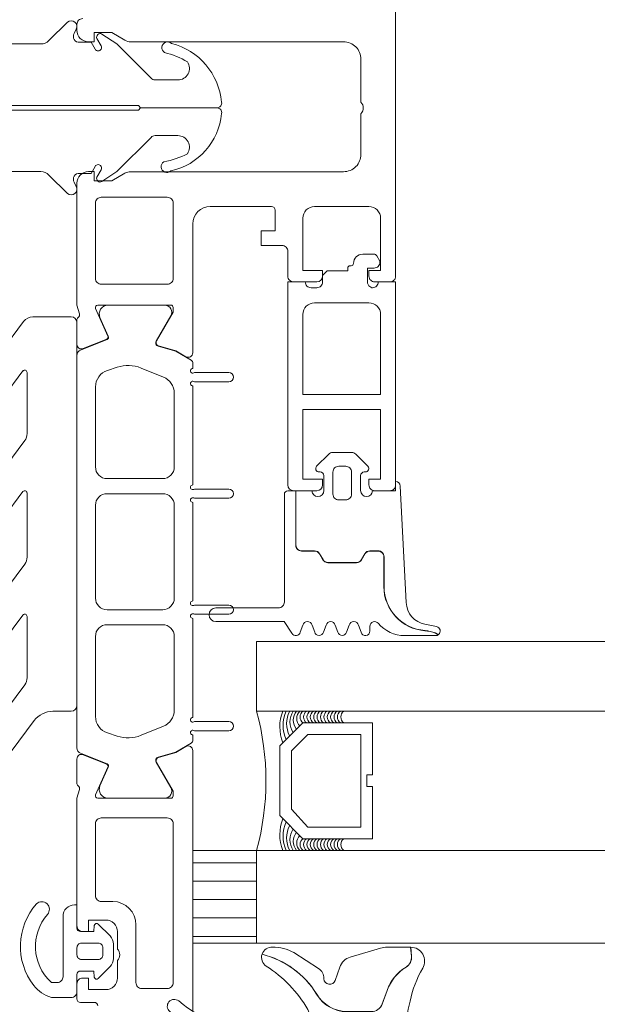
# Model space of a CAD drawing. Header units: millimetres. Extents: x 213386 to 506888, y 183055 to 450952.
# Tile 789 of 1056: x 392402 to 392452, y 319014 to 319099. Entities that reach past the tile are written whole.
import ezdxf

# ---------------------------------------------------------------- set-up
doc = ezdxf.new("R2010")
doc.units = ezdxf.units.MM
doc.layers.add('FASÁDA DETAILNÍ', color=255, linetype='Continuous', lineweight=0)
doc.layers.add('NOVA', color=255, linetype='Continuous', lineweight=0)
pattern_1 = [(180, (-15858.4212, -42841.357), (-7e-16, -1.5875), [])]

# ---------------------------------------------------------------- blocks, each defined once
blk = doc.blocks.new('nesystémový nástavec 18')
for p, q in [((-18, 6.8), (-18, 8.8)), ((-17.5, 9.3), (-15.357, 9.3)), ((-15.356, 9.3), (0, 9.3)), ((0, 9.3), (0, 7.8)), ((-11, 8), (-17, 8)), ((-17, 8), (-17, 6.3)), ((-11, 1.3), (-11, 8)), ((-2.8, 8), (-9.7, 8)), ((-9.7, 1.3), (-9.7, 8)), ((-1.8, 2.3), (-1.8, 7)), ((-0.5, 7.3), (-0.5, 6.8)), ((-17, 6.3), (-17.5, 6.3)), ((0, 6.3), (0.547, 6.3)), ((0.547, 6.3), (0.947, 5.9)), ((0.947, 5.9), (0.947, 4.8)), ((0.947, 4.8), (0.947, 4.137)), ((0.947, 4.137), (1.197, 4.137)), ((1.397, 3.937), (1.397, 3.837)), ((1.597, 3.637), (1.596, 3.637)), ((2.396, 2.837), (2.396, 1.887)), ((-18, 0.5), (-18, 1.8)), ((-17.5, 2.3), (-17, 2.3)), ((-17, 2.3), (-17, 1.3)), ((-0.405, 2.231), (-0.5, 2.043)), ((-0.5, 2.043), (-0.5, 2)), ((1.196, 2.437), (0, 2.437)), ((1.196, 1.853), (1.196, 2.437)), ((-17, 1.3), (-11, 1.3)), ((-9.7, 1.3), (-2.8, 1.3)), ((0, 1.5), (0, 0)), ((1.798, 1.369), (1.696, 1.353)), ((2.246, 1.627), (1.798, 1.369)), ((-1.8, 0), (-17.5, 0)), ((0, 0), (-1.8, 0))]:
    blk.add_line(p, q)
for centre, radius, start, end in [((-17.5, 8.8), 0.5, 90, 180), ((-15.357, 9.8), 0.5, 270, 270.08399), ((-2.8, 7), 1, 0, 90), ((0, 7.3), 0.5, 89.99553, 180.00709), ((-17.5, 6.8), 0.5, 180.0012, 269.9988), ((0, 6.8), 0.5, 179.9949, 270.00597), ((0.747, 4.8), 0.2, 359.96561, 0.03439), ((1.197, 3.937), 0.2, 359.97072, 90.02491), ((1.597, 3.837), 0.2, 179.97371, 270.03503), ((1.596, 2.837), 0.8, 0.00648, 89.99188), ((-17.5, 1.8), 0.5, 89.99896, 180.00017), ((-2.8, 2.3), 1, 270, 0), ((0, 2), 0.5, 179.97164, 270.03273), ((0, 1.937), 0.5, 89.99745, 144.0007), ((1.696, 1.853), 0.5, 179.99915, 269.99998), ((2.096, 1.887), 0.3, 299.98153, 0.0183), ((-17.5, 0.5), 0.5, 180, 270.00001)]:
    blk.add_arc(centre, radius, start, end)
blk = doc.blocks.new('284336')
for points in [[(-0.7, -9.6), (-10, -9.6, 0.414511), (-10.51, -10.11), (-10.51, -15.51, -1), (-11.69, -15.51), (-11.69, -9.605), (-12.695, -8.948, -0.668884), (-12.6, -8.233), (-11.993, -8.006, 0.766384), (-11.993, -7.214), (-12.6, -6.987, -0.76831), (-12.6, -6.233), (-11.993, -6.006, 0.766384), (-11.993, -5.214), (-12.6, -4.987, -0.76831), (-12.6, -4.233), (-11.993, -4.006, 0.766384), (-11.993, -3.214), (-12.6, -2.987, -0.877523), (-12.5, -2.22), (-12.1, -2.22, 0.698129), (-11.835, -1.497, -0.220231), (-12.89, 0.782), (-12.89, 3.454, -0.157143), (-12.817, 3.682), (-12.688, 3.424, -0.067482), (-12.476, 2.53, 0.393136), (-8.659, -1.02), (-6.1, -1.02, -0.414214), (-5.61, -1.51), (-5.61, -2.221, -0.267949), (-5.855, -2.646), (-6.355, -2.934, 0.267949), (-6.61, -3.376), (-6.61, -5.844, 0.267949), (-6.355, -6.286), (-5.855, -6.574, -0.267949), (-5.61, -6.999), (-5.61, -8.11, 0.414215), (-5.1, -8.62), (-0.41, -8.62), (-0.41, -9.31, -0.414212), (-0.7, -9.6)], [(-0.41, 0), (-0.41, -2, 0.990243), (-0.4, -3.02), (0.9, -3.02, 0.414214), (1.21, -2.71), (1.21, -2.61, -0.668123), (1.705, -2.405), (2.746, -3.445, -0.199004), (2.89, -3.792), (2.89, -5.428, -0.199038), (2.746, -5.775), (1.705, -6.815, -0.668191), (1.21, -6.61), (1.21, -6.51, 0.414214), (0.9, -6.2), (-0.4, -6.2, 0.990269), (-0.41, -7.22), (-0.41, -8.6), (-5.1, -8.6, -0.414215), (-5.59, -8.11), (-5.59, -6.999, 0.267949), (-5.845, -6.557), (-6.345, -6.268, -0.267949), (-6.59, -5.844), (-6.59, -3.376, -0.267949), (-6.345, -2.952), (-5.845, -2.663, 0.267949), (-5.59, -2.221), (-5.59, -1.51, 0.414214), (-6.1, -1), (-8.659, -1, -0.393156), (-12.456, 2.532, 0.067572), (-12.669, 3.432), (-12.803, 3.7, -0.637545), (-12.117, 3.529), (-11.923, 2.531, 0.344315), (-10.055, 0.907), (0, 0.38, -0.406913), (0.39, 0), (-0.41, 0)], [(1.7, -4.31, 0.414235), (1.2, -3.81), (-0.7, -3.81, 0.414214), (-1.2, -4.31), (-1.2, -4.91, 0.414214), (-0.7, -5.41), (1.2, -5.41, 0.414235), (1.7, -4.91), (1.7, -4.31)]]:
    blk.add_lwpolyline(points, format="xyb", close=True)
blk = doc.blocks.new('284325')
for points in [[(0.836, -5.231, -0.560316), (0.937, -4.729), (1.943, -4.363, 0.3153), (2.14, -4.081), (2.14, -1.886, 0.451558), (1.802, -1.588), (0.905, -1.702, -0.399586), (0.568, -1.462), (0.297, -0.069, -0.415977), (0.528, 0.288, 0.024107), (6.149, 1.242, 0.076636), (8.992, 2.341, -0.577615), (10.79, 1.299), (10.015, 1.369, 0.283171), (9.078, 0.899, -0.168429), (7.068, -0.736), (5.898, -1.161, 0.315302), (5.24, -2.101), (5.24, -4.21, 0.269719), (6.757, -6.818, -0.194797), (10.185, -11.528, -0.342663), (9.166, -11.166, 0.119207), (5.433, -7.586, 0.578571), (3.63, -8.623), (3.629, -11.77, 0.176415), (6.159, -18.716, -1), (5.24, -19.487, -0.176415), (2.43, -11.771), (2.43, -8.891, 0.208286), (0.836, -5.231)], [(8.954, -6.65), (10.325, -8.78, -0.134555), (10.789, -10.631, -0.339795), (10.194, -11.525, 0.194788), (6.762, -6.809, -0.269736), (5.25, -4.21), (5.25, -2.101, -0.315302), (5.901, -1.171), (7.071, -0.745, 0.168429), (9.086, 0.894, -0.283167), (10.014, 1.359), (10.79, 1.289), (10.791, -0.743, -0.070852), (10.712, -1.302), (9.95, -3.927, -0.241839), (9.08, -4.826), (7.933, -5.215, 0.836024), (8.08, -6.191), (8.112, -6.191, -0.255349), (8.954, -6.65)]]:
    blk.add_lwpolyline(points, format="xyb", close=True)
blk = doc.blocks.new('244748_a')
blk.add_lwpolyline([(8.317, -1.695, 0.082248), (6.343, -0.896, -1.09695), (6.943, -0.101, -0.315353), (11.26, -5.152, -0.480529), (10.87, -5.64), (4.269, -5.64), (4.079, -5.45), (-16.527, -5.45), (-16.717, -5.64), (-20.426, -5.64, 0.574019), (-21.926, -4.784), (-22.99, -5.403, 0.524827), (-22.99, -5.897), (-21.926, -6.516, 0.574021), (-20.426, -5.66), (-16.717, -5.66), (-16.527, -5.85), (4.079, -5.85), (4.269, -5.66), (10.87, -5.66, -0.480529), (11.26, -6.148, -0.326229), (6.881, -11.091, -1.09695), (6.281, -10.297, 0.081457), (8.317, -9.605, 0.599203), (7.485, -8.05), (5.524, -8.05, 0.198965), (5.171, -8.197), (2.217, -11.15), (0.929, -12.01, -0.738038), (0.509, -11.62), (0.866, -11, 1), (0.346, -10.7), (0, -11.3), (-0.979, -11.3, 0.619205), (-1.45, -12.061), (-1.275, -12.426, -0.808139), (-2.038, -13.038), (-3.632, -11.444, 0.198906), (-4.339, -11.151), (-14.987, -11.15, -0.198936), (-16.755, -10.418), (-18.976, -8.197, 0.198942), (-19.33, -8.05), (-20.666, -8.05, 0.500217), (-21.094, -8.731, 0.122037), (-18.497, -10.274, -1.093735), (-19.1, -11.066, -0.240768), (-23.705, -6.07, -0.106226), (-23.705, -5.23, -0.256232), (-19.005, -0.132, -1.093735), (-18.402, -0.924, 0.116856), (-21.094, -2.569, 0.500217), (-20.666, -3.25), (-19.33, -3.25, 0.198942), (-18.976, -3.104), (-16.755, -0.882, -0.198936), (-14.987, -0.149), (-4.339, -0.149, 0.198907), (-3.632, 0.144), (-2.038, 1.738, -0.808139), (-1.275, 1.126), (-1.45, 0.761, 0.619205), (-0.979, 0), (0, 0), (0.346, -0.6, 1), (0.866, -0.3), (0.509, 0.32, -0.738038), (0.929, 0.71), (2.217, -0.15), (5.171, -3.104, 0.198965), (5.524, -3.25), (7.485, -3.25, 0.599203)], format="xyb", close=True)
blk = doc.blocks.new('288126')
for points in [[(-16.5, 0), (16.5, 0)], [(-17, -2.085), (-17, -0.5)], [(17, -0.5), (17, -3.798)], [(-21.362, -6.34), (-17.805, -3.688)], [(-14.709, -4.498), (-19.868, -8.344)], [(-8.828, -4.3), (-14.111, -4.3)], [(-10.962, -6.34), (-8.709, -4.66)], [(-4.309, -4.498), (-9.468, -8.344)], [(1.814, -4.3), (-3.711, -4.3)], [(-0.35, -6.363), (1.934, -4.66)], [(6.334, -4.498), (1.144, -8.368)], [(12.214, -4.3), (6.932, -4.3)], [(10.05, -6.363), (12.334, -4.66)], [(16.598, -4.6), (11.544, -8.368)]]:
    blk.add_lwpolyline(points)
for centre, radius, start, end in [((16.5, -0.5), 0.5, 0, 90), ((-16.5, -0.5), 0.5, 90, 180), ((16, -3.798), 1, 306.70591, 0), ((-20.615, -7.342), 1.25, 126.70591, 306.70591), ((-10.215, -7.342), 1.25, 126.70591, 306.70591), ((0.397, -7.366), 1.25, 126.70591, 306.70591), ((10.797, -7.366), 1.25, 126.70591, 306.70591)]:
    blk.add_arc(centre, radius, start, end)
at = {"extrusion": (0, 0, -1)}
for centre, radius, start, end in [((19, -2.085), 2, 180, 233.29409), ((14.111, -5.3), 1, 53.29409, 90), ((8.828, -4.5), 0.2, 90, 233.29409), ((3.711, -5.3), 1, 53.29409, 90), ((-1.814, -4.5), 0.2, 90, 233.29409), ((-6.932, -5.3), 1, 53.29409, 90), ((-12.214, -4.5), 0.2, 90, 233.29409)]:
    blk.add_arc(centre, radius, start, end, dxfattribs=at)
blk = doc.blocks.new('246426')
for points in [[(-1.84, 0.643), (-2.861, -0.378, 0.198926), (-3.154, -1.085), (-3.154, -2.312, 0.198926), (-2.861, -3.019), (-1.84, -4.04, 0.637051), (-1.5, -3.916), (-1.454, -3.398), (-0.301, -3.398, -0.41484), (-0.001, -3.699), (-0.004, -5.19, 0.414232), (0.496, -5.69), (2.145, -5.69, 0.071862), (2.201, -5.682, 0.157876), (3.727, -4.638, 0.360336), (3.48, 2.389, 0.964062), (2.537, 1.485, -0.403385), (2.251, -4.337, -0.190964), (2.114, -4.391), (1.696, -4.391, -0.414214), (1.196, -3.891), (1.196, 1.31, 0.414201), (0.196, 2.31), (-0.004, 2.31), (-0.004, 0.302, -0.414214), (-0.304, 0.002), (-1.454, 0.002), (-1.5, 0.519, 0.637051), (-1.84, 0.643)], [(-2.254, -1.398, -0.414214), (-1.854, -0.998), (-0.404, -0.998, -0.414214), (-0.004, -1.398), (-0.004, -1.998, -0.414214), (-0.404, -2.398), (-1.854, -2.398, -0.414214), (-2.254, -1.998), (-2.254, -1.398)]]:
    blk.add_lwpolyline(points, format="xyb", close=True)
blk = doc.blocks.new('A$C69D17D4D')
at = {"layer": 'FASÁDA DETAILNÍ'}
h = blk.add_hatch(dxfattribs=at)
h.set_pattern_fill('ANSI31', color=256, scale=0.5, angle=495)
h.set_pattern_definition(pattern_1)
h.paths.add_polyline_path([(-5544, 1279), (-5538.5, 1279), (-5538.5, 1271), (-5544, 1271)])
h = blk.add_hatch(dxfattribs=at)
h.set_pattern_fill('ANSI31', color=256, scale=0.5, angle=495)
h.set_pattern_definition(pattern_1)
h.paths.add_polyline_path([(-5544, 1279), (-5538.5, 1279), (-5538.5, 1271), (-5544, 1271)])
for p, q in [((-5538.5, 1297), (-5538.5, 1291)), ((-5129.5, 1297), (-5538.5, 1297)), ((-5538.5, 1297), (-5538.5, 1291)), ((-5129.5, 1297), (-5538.5, 1297)), ((-5538.5, 1291), (-5129.5, 1291)), ((-5538.5, 1291), (-5129.5, 1291)), ((-5129.5, 1279), (-5538.5, 1279)), ((-5538.5, 1279), (-5538.5, 1271)), ((-5129.5, 1279), (-5538.5, 1279)), ((-5538.5, 1279), (-5538.5, 1271)), ((-5538.5, 1271), (-5129.5, 1271)), ((-5538.5, 1271), (-5129.5, 1271))]:
    blk.add_line(p, q, dxfattribs=at)
for points in [[(-5526.5, 1477), (-5526.5, 1328.5, -0.414214), (-5527, 1328), (-5528.3, 1328, -0.41422), (-5528.8, 1328.5), (-5528.8, 1329), (-5527.8, 1329), (-5527.8, 1333.5, 0.414214), (-5528.8, 1334.5), (-5533.5, 1334.5, 0.414214), (-5534.5, 1333.5), (-5534.5, 1329), (-5532.8, 1329), (-5532.8, 1328.5, -0.414201), (-5533.3, 1328), (-5535.3, 1328, -0.414214), (-5535.8, 1328.5), (-5535.8, 1330.643, 0.414214), (-5536.3, 1331.143), (-5538.1, 1331.143), (-5538.1, 1332.394), (-5536.9, 1332.394), (-5536.9, 1334.2, 0.414214), (-5537.2, 1334.5), (-5542.499, 1334.5, 0.414167), (-5543.999, 1333), (-5544, 1326.002), (-5544, 1321.902, -0.57735), (-5544.6, 1321.556), (-5545.463, 1322.054), (-5546.955, 1322.482, -0.488701), (-5547.132, 1322.921), (-5545.7, 1325.387), (-5545.7, 1325.807, 0.432566), (-5545.9, 1326.002), (-5552.205, 1326.002, 0.548397), (-5552.39, 1325.721), (-5551.322, 1323.337, -0.425336), (-5551.43, 1323.07), (-5553.453, 1322.253, -0.531563), (-5554.002, 1322.624), (-5554.002, 1324.688, -0.231306), (-5553.887, 1324.925, 0.306185), (-5553.783, 1325.244), (-5554, 1326.002), (-5554, 1336.506, -0.414214), (-5553, 1337.506), (-5552.5, 1337.506), (-5552.5, 1336.706), (-5551, 1336.706), (-5549.856, 1337.366, -0.13165), (-5549.356, 1337.5), (-5530.992, 1337.5, 0.414214), (-5529.492, 1339), (-5529.492, 1342.501, 0.399985), (-5529.492, 1343.501), (-5529.492, 1347.2, 0.414214), (-5530.992, 1348.7), (-5549.356, 1348.7, -0.13165), (-5549.856, 1348.834), (-5551, 1349.494), (-5552.5, 1349.494), (-5552.5, 1348.694), (-5553, 1348.694, -0.414214), (-5554, 1349.694), (-5554, 1350.2, -0.414214), (-5553.5, 1350.7)], [(-5526.5, 1477), (-5526.5, 1328.5, -0.414214), (-5527, 1328), (-5528.3, 1328, -0.41422), (-5528.8, 1328.5), (-5528.8, 1329), (-5527.8, 1329), (-5527.8, 1333.5, 0.414214), (-5528.8, 1334.5), (-5533.5, 1334.5, 0.414214), (-5534.5, 1333.5), (-5534.5, 1329), (-5532.8, 1329), (-5532.8, 1328.5, -0.414201), (-5533.3, 1328), (-5535.3, 1328, -0.414214), (-5535.8, 1328.5), (-5535.8, 1330.643, 0.414214), (-5536.3, 1331.143), (-5538.1, 1331.143), (-5538.1, 1332.394), (-5536.9, 1332.394), (-5536.9, 1334.2, 0.414214), (-5537.2, 1334.5), (-5542.499, 1334.5, 0.414167), (-5543.999, 1333), (-5544, 1326.002), (-5544, 1321.902, -0.57735), (-5544.6, 1321.556), (-5545.463, 1322.054), (-5546.955, 1322.482, -0.488701), (-5547.132, 1322.921), (-5545.7, 1325.387), (-5545.7, 1325.807, 0.432566), (-5545.9, 1326.002), (-5552.205, 1326.002, 0.548397), (-5552.39, 1325.721), (-5551.322, 1323.337, -0.425336), (-5551.43, 1323.07), (-5553.453, 1322.253, -0.531563), (-5554.002, 1322.624), (-5554.002, 1324.688, -0.231306), (-5553.887, 1324.925, 0.306185), (-5553.783, 1325.244), (-5554, 1326.002), (-5554, 1336.506, -0.414214), (-5553, 1337.506), (-5552.5, 1337.506), (-5552.5, 1336.706), (-5551, 1336.706), (-5549.856, 1337.366, -0.13165), (-5549.356, 1337.5), (-5530.992, 1337.5, 0.414214), (-5529.492, 1339), (-5529.492, 1342.501, 0.399985), (-5529.492, 1343.501), (-5529.492, 1347.2, 0.414214), (-5530.992, 1348.7), (-5549.356, 1348.7, -0.13165), (-5549.856, 1348.834), (-5551, 1349.494), (-5552.5, 1349.494), (-5552.5, 1348.694), (-5553, 1348.694, -0.414214), (-5554, 1349.694), (-5554, 1350.2, -0.414214), (-5553.5, 1350.7)], [(-5544, 1255.2), (-5544, 1283.5), (-5544, 1287.6, 0.57735), (-5544.6, 1287.947), (-5545.463, 1287.448), (-5546.955, 1287.02, 0.488701), (-5547.132, 1286.581), (-5545.7, 1284.116), (-5545.7, 1283.695, -0.432566), (-5545.9, 1283.5), (-5552.205, 1283.5, -0.548397), (-5552.39, 1283.782), (-5551.322, 1286.166, 0.425336), (-5551.43, 1286.433), (-5553.453, 1287.249, 0.531563), (-5554.002, 1286.878), (-5554.002, 1284.814, 0.231306), (-5553.887, 1284.577, -0.306185), (-5553.783, 1284.258), (-5554, 1283.5), (-5554, 1283.5), (-5554, 1272.5, 0.414426), (-5553.5, 1272), (-5553.007, 1272), (-5553.007, 1273), (-5551.507, 1273, -0.414214), (-5550.507, 1272), (-5550.507, 1270.5, -0.399985), (-5550.507, 1269.5), (-5550.507, 1268, -0.414214), (-5551.507, 1267), (-5553, 1267), (-5553, 1268), (-5553.5, 1268, 0.414456), (-5554, 1267.5), (-5553.999, 1266.2, 0.413971), (-5553.699, 1265.9), (-5552.5, 1265.9, -0.414214), (-5552.2, 1265.6)], [(-5544, 1255.2), (-5544, 1283.5), (-5544, 1287.6, 0.57735), (-5544.6, 1287.947), (-5545.463, 1287.448), (-5546.955, 1287.02, 0.488701), (-5547.132, 1286.581), (-5545.7, 1284.116), (-5545.7, 1283.695, -0.432566), (-5545.9, 1283.5), (-5552.205, 1283.5, -0.548397), (-5552.39, 1283.782), (-5551.322, 1286.166, 0.425336), (-5551.43, 1286.433), (-5553.453, 1287.249, 0.531563), (-5554.002, 1286.878), (-5554.002, 1284.814, 0.231306), (-5553.887, 1284.577, -0.306185), (-5553.783, 1284.258), (-5554, 1283.5), (-5554, 1283.5), (-5554, 1272.5, 0.414426), (-5553.5, 1272), (-5553.007, 1272), (-5553.007, 1273), (-5551.507, 1273, -0.414214), (-5550.507, 1272), (-5550.507, 1270.5, -0.399985), (-5550.507, 1269.5), (-5550.507, 1268, -0.414214), (-5551.507, 1267), (-5553, 1267), (-5553, 1268), (-5553.5, 1268, 0.414456), (-5554, 1267.5), (-5553.999, 1266.2, 0.413971), (-5553.699, 1265.9), (-5552.5, 1265.9, -0.414214), (-5552.2, 1265.6)]]:
    blk.add_lwpolyline(points, format="xyb", dxfattribs=at)
for points in [[(-5551.9, 1335.3, 0.414214), (-5552.4, 1334.8), (-5552.4, 1328.3, 0.414214), (-5551.9, 1327.8), (-5546.2, 1327.8, 0.414214), (-5545.7, 1328.3), (-5545.7, 1334.8, 0.414214), (-5546.2, 1335.3), (-5551.9, 1335.3)], [(-5551.9, 1335.3, 0.414214), (-5552.4, 1334.8), (-5552.4, 1328.3, 0.414214), (-5551.9, 1327.8), (-5546.2, 1327.8, 0.414214), (-5545.7, 1328.3), (-5545.7, 1334.8, 0.414214), (-5546.2, 1335.3), (-5551.9, 1335.3)], [(-5554, 1321.661), (-5554.001, 1309.75), (-5554, 1287.839, 0.305837), (-5553.687, 1287.375), (-5551.4, 1286.453, -0.425336), (-5551.292, 1286.185), (-5552.009, 1284.567, 0.543753), (-5551.324, 1283.51), (-5546.42, 1283.51, 0.578182), (-5545.901, 1284.411), (-5547.162, 1286.603, -0.488505), (-5546.986, 1287.042), (-5545.471, 1287.476), (-5544.15, 1288.239, 0.282478), (-5544.001, 1288.515), (-5544.001, 1288.96, -1.447009), (-5543.869, 1289.31), (-5540.901, 1289.31, 1), (-5540.901, 1290.11), (-5543.869, 1290.11, -1.447009), (-5544.001, 1290.461), (-5544.001, 1299, -1.447009), (-5543.869, 1299.35), (-5540.901, 1299.35, 1), (-5540.901, 1300.15), (-5543.869, 1300.15, -1.447009), (-5544.001, 1300.501), (-5544.001, 1309, -1.447009), (-5543.869, 1309.35), (-5540.901, 1309.35, 1), (-5540.901, 1310.15), (-5543.869, 1310.15, -1.447009), (-5544.001, 1310.501), (-5544.001, 1319.04, -1.447009), (-5543.869, 1319.39), (-5540.901, 1319.39, 1), (-5540.901, 1320.19), (-5543.869, 1320.19, -1.447009), (-5544.001, 1320.541), (-5544.001, 1320.985, 0.282478), (-5544.15, 1321.261), (-5545.471, 1322.024), (-5546.986, 1322.458, -0.488505), (-5547.162, 1322.897), (-5545.901, 1325.089, 0.578182), (-5546.42, 1325.99), (-5551.324, 1325.99, 0.543753), (-5552.009, 1324.933), (-5551.292, 1323.315, -0.425336), (-5551.4, 1323.048), (-5553.687, 1322.125, 0.305837), (-5554, 1321.661)], [(-5554, 1321.661), (-5554.001, 1309.75), (-5554, 1287.839, 0.305837), (-5553.687, 1287.375), (-5551.4, 1286.453, -0.425336), (-5551.292, 1286.185), (-5552.009, 1284.567, 0.543753), (-5551.324, 1283.51), (-5546.42, 1283.51, 0.578182), (-5545.901, 1284.411), (-5547.162, 1286.603, -0.488505), (-5546.986, 1287.042), (-5545.471, 1287.476), (-5544.15, 1288.239, 0.282478), (-5544.001, 1288.515), (-5544.001, 1288.96, -1.447009), (-5543.869, 1289.31), (-5540.901, 1289.31, 1), (-5540.901, 1290.11), (-5543.869, 1290.11, -1.447009), (-5544.001, 1290.461), (-5544.001, 1299, -1.447009), (-5543.869, 1299.35), (-5540.901, 1299.35, 1), (-5540.901, 1300.15), (-5543.869, 1300.15, -1.447009), (-5544.001, 1300.501), (-5544.001, 1309, -1.447009), (-5543.869, 1309.35), (-5540.901, 1309.35, 1), (-5540.901, 1310.15), (-5543.869, 1310.15, -1.447009), (-5544.001, 1310.501), (-5544.001, 1319.04, -1.447009), (-5543.869, 1319.39), (-5540.901, 1319.39, 1), (-5540.901, 1320.19), (-5543.869, 1320.19, -1.447009), (-5544.001, 1320.541), (-5544.001, 1320.985, 0.282478), (-5544.15, 1321.261), (-5545.471, 1322.024), (-5546.986, 1322.458, -0.488505), (-5547.162, 1322.897), (-5545.901, 1325.089, 0.578182), (-5546.42, 1325.99), (-5551.324, 1325.99, 0.543753), (-5552.009, 1324.933), (-5551.292, 1323.315, -0.425336), (-5551.4, 1323.048), (-5553.687, 1322.125, 0.305837), (-5554, 1321.661)], [(-5552.401, 1312.05), (-5552.401, 1318.95, -0.324916), (-5551.365, 1320.377), (-5550.514, 1320.653, -0.176429), (-5548.462, 1320.581), (-5546.538, 1319.803, -0.305619), (-5545.601, 1318.412), (-5545.601, 1312.05, -0.414218), (-5546.601, 1311.05), (-5551.401, 1311.05, -0.414218), (-5552.401, 1312.05)], [(-5552.401, 1312.05), (-5552.401, 1318.95, -0.324916), (-5551.365, 1320.377), (-5550.514, 1320.653, -0.176429), (-5548.462, 1320.581), (-5546.538, 1319.803, -0.305619), (-5545.601, 1318.412), (-5545.601, 1312.05, -0.414218), (-5546.601, 1311.05), (-5551.401, 1311.05, -0.414218), (-5552.401, 1312.05)], [(-5552.401, 1300.75), (-5552.401, 1308.75, -0.414214), (-5551.401, 1309.75), (-5546.601, 1309.75, -0.414214), (-5545.601, 1308.75), (-5545.601, 1300.75, -0.414214), (-5546.601, 1299.75), (-5551.401, 1299.75, -0.414214), (-5552.401, 1300.75)], [(-5552.401, 1300.75), (-5552.401, 1308.75, -0.414214), (-5551.401, 1309.75), (-5546.601, 1309.75, -0.414214), (-5545.601, 1308.75), (-5545.601, 1300.75, -0.414214), (-5546.601, 1299.75), (-5551.401, 1299.75, -0.414214), (-5552.401, 1300.75)], [(-5552.401, 1290.55), (-5552.401, 1297.45, -0.414218), (-5551.401, 1298.45), (-5546.601, 1298.45, -0.414218), (-5545.601, 1297.45), (-5545.601, 1291.088, -0.305619), (-5546.538, 1289.697), (-5548.462, 1288.919, -0.176429), (-5550.514, 1288.847), (-5551.365, 1289.123, -0.324916), (-5552.401, 1290.55)], [(-5552.401, 1290.55), (-5552.401, 1297.45, -0.414218), (-5551.401, 1298.45), (-5546.601, 1298.45, -0.414218), (-5545.601, 1297.45), (-5545.601, 1291.088, -0.305619), (-5546.538, 1289.697), (-5548.462, 1288.919, -0.176429), (-5550.514, 1288.847), (-5551.365, 1289.123, -0.324916), (-5552.401, 1290.55)], [(-5545.7, 1281.3), (-5545.7, 1267.6, -0.414214), (-5546.2, 1267.1), (-5548.407, 1267.1, -0.414214), (-5548.907, 1267.6), (-5548.907, 1272.57, 0.411139), (-5550.907, 1274.6), (-5551.9, 1274.6, -0.414214), (-5552.4, 1275.1), (-5552.4, 1281.3, -0.414214), (-5551.9, 1281.8), (-5546.2, 1281.8, -0.414214), (-5545.7, 1281.3)], [(-5545.7, 1281.3), (-5545.7, 1267.6, -0.414214), (-5546.2, 1267.1), (-5548.407, 1267.1, -0.414214), (-5548.907, 1267.6), (-5548.907, 1272.57, 0.411139), (-5550.907, 1274.6), (-5551.9, 1274.6, -0.414214), (-5552.4, 1275.1), (-5552.4, 1281.3, -0.414214), (-5551.9, 1281.8), (-5546.2, 1281.8, -0.414214), (-5545.7, 1281.3)]]:
    blk.add_lwpolyline(points, format="xyb", close=True, dxfattribs=at)
for points in [[(-5528.5, 1290), (-5534.5, 1290), (-5536.5, 1288), (-5536.5, 1282), (-5534.5, 1280), (-5528.5, 1280), (-5528.5, 1284.5), (-5529, 1284.5), (-5529, 1285.5), (-5528.5, 1285.5)], [(-5528.5, 1290), (-5534.5, 1290), (-5536.5, 1288), (-5536.5, 1282), (-5534.5, 1280), (-5528.5, 1280), (-5528.5, 1284.5), (-5529, 1284.5), (-5529, 1285.5), (-5528.5, 1285.5)], [(-5529.5, 1281), (-5529.5, 1289), (-5534.086, 1289), (-5535.5, 1287.586), (-5535.5, 1282.553), (-5534.086, 1281)], [(-5529.5, 1281), (-5529.5, 1289), (-5534.086, 1289), (-5535.5, 1287.586), (-5535.5, 1282.553), (-5534.086, 1281)], [(-5544, 1271), (-5538.5, 1271), (-5538.5, 1279), (-5544, 1279)], [(-5544, 1271), (-5538.5, 1271), (-5538.5, 1279), (-5544, 1279)]]:
    blk.add_lwpolyline(points, close=True, dxfattribs=at)
for centre, radius, start, end in [((-5560.391, 1285), 22.699, 344.67278, 15.32722), ((-5560.391, 1285), 22.699, 344.67278, 15.32722), ((-5532.949, 1289.648), 3.546, 157.59095, 202.70618), ((-5532.949, 1289.648), 3.546, 157.59095, 202.70618), ((-5533.316, 1289.762), 2.897, 154.70485, 204.69333), ((-5533.316, 1289.762), 2.897, 154.70485, 204.69333), ((-5533.665, 1289.931), 2.248, 151.59719, 208.47266), ((-5533.665, 1289.931), 2.248, 151.59719, 208.47266), ((-5533.909, 1290.075), 1.712, 147.31435, 212.70505), ((-5533.909, 1290.075), 1.712, 147.31435, 212.70505), ((-5534.069, 1290.214), 1.263, 141.50044, 218.03437), ((-5534.069, 1290.214), 1.263, 141.50044, 218.03437), ((-5534.16, 1290.362), 0.879, 133.50356, 226.00509), ((-5534.16, 1290.362), 0.879, 133.50356, 226.00509), ((-5534.147, 1290.5), 0.596, 123.03656, 236.96344), ((-5534.147, 1290.5), 0.596, 123.03656, 236.96344), ((-5533.855, 1290.5), 0.596, 123.03656, 236.96344), ((-5533.855, 1290.5), 0.596, 123.03656, 236.96344), ((-5533.562, 1290.5), 0.596, 123.03656, 236.96344), ((-5533.562, 1290.5), 0.596, 123.03656, 236.96344), ((-5533.27, 1290.5), 0.596, 123.03656, 236.96344), ((-5533.27, 1290.5), 0.596, 123.03656, 236.96344), ((-5532.977, 1290.5), 0.596, 123.03656, 236.96344), ((-5532.977, 1290.5), 0.596, 123.03656, 236.96344), ((-5532.685, 1290.5), 0.596, 123.03656, 236.96344), ((-5532.685, 1290.5), 0.596, 123.03656, 236.96344), ((-5532.392, 1290.5), 0.596, 123.03656, 236.96344), ((-5532.392, 1290.5), 0.596, 123.03656, 236.96344), ((-5532.1, 1290.5), 0.596, 123.03656, 236.96344), ((-5532.1, 1290.5), 0.596, 123.03656, 236.96344), ((-5531.807, 1290.5), 0.596, 123.03656, 236.96344), ((-5531.807, 1290.5), 0.596, 123.03656, 236.96344), ((-5531.515, 1290.5), 0.596, 123.03656, 236.96344), ((-5531.515, 1290.5), 0.596, 123.03656, 236.96344), ((-5531.222, 1290.5), 0.596, 123.03656, 236.96344), ((-5531.222, 1290.5), 0.596, 123.03656, 236.96344), ((-5530.93, 1290.5), 0.596, 123.03656, 236.96344), ((-5530.93, 1290.5), 0.596, 123.03656, 236.96344), ((-5530.637, 1290.5), 0.596, 123.03656, 236.96344), ((-5530.637, 1290.5), 0.596, 123.03656, 236.96344), ((-5532.949, 1280.352), 3.546, 157.29382, 202.40905), ((-5532.949, 1280.352), 3.546, 157.29382, 202.40905), ((-5533.316, 1280.238), 2.897, 155.30667, 205.29515), ((-5533.316, 1280.238), 2.897, 155.30667, 205.29515), ((-5533.665, 1280.069), 2.248, 151.52734, 208.40281), ((-5533.665, 1280.069), 2.248, 151.52734, 208.40281), ((-5533.909, 1279.925), 1.712, 147.29495, 212.68565), ((-5533.909, 1279.925), 1.712, 147.29495, 212.68565), ((-5534.069, 1279.786), 1.263, 141.96563, 218.49956), ((-5534.069, 1279.786), 1.263, 141.96563, 218.49956), ((-5534.16, 1279.638), 0.879, 133.99491, 226.49644), ((-5534.16, 1279.638), 0.879, 133.99491, 226.49644), ((-5534.147, 1279.5), 0.596, 123.03656, 236.96344), ((-5534.147, 1279.5), 0.596, 123.03656, 236.96344), ((-5533.855, 1279.5), 0.596, 123.03656, 236.96344), ((-5533.855, 1279.5), 0.596, 123.03656, 236.96344), ((-5533.562, 1279.5), 0.596, 123.03656, 236.96344), ((-5533.562, 1279.5), 0.596, 123.03656, 236.96344), ((-5533.27, 1279.5), 0.596, 123.03656, 236.96344), ((-5533.27, 1279.5), 0.596, 123.03656, 236.96344), ((-5532.977, 1279.5), 0.596, 123.03656, 236.96344), ((-5532.977, 1279.5), 0.596, 123.03656, 236.96344), ((-5532.685, 1279.5), 0.596, 123.03656, 236.96344), ((-5532.685, 1279.5), 0.596, 123.03656, 236.96344), ((-5532.392, 1279.5), 0.596, 123.03656, 236.96344), ((-5532.392, 1279.5), 0.596, 123.03656, 236.96344), ((-5532.1, 1279.5), 0.596, 123.03656, 236.96344), ((-5532.1, 1279.5), 0.596, 123.03656, 236.96344), ((-5531.807, 1279.5), 0.596, 123.03656, 236.96344), ((-5531.807, 1279.5), 0.596, 123.03656, 236.96344), ((-5531.515, 1279.5), 0.596, 123.03656, 236.96344), ((-5531.515, 1279.5), 0.596, 123.03656, 236.96344), ((-5531.222, 1279.5), 0.596, 123.03656, 236.96344), ((-5531.222, 1279.5), 0.596, 123.03656, 236.96344), ((-5530.93, 1279.5), 0.596, 123.03656, 236.96344), ((-5530.93, 1279.5), 0.596, 123.03656, 236.96344), ((-5530.637, 1279.5), 0.596, 123.03656, 236.96344), ((-5530.637, 1279.5), 0.596, 123.03656, 236.96344)]:
    blk.add_arc(centre, radius, start, end, dxfattribs=at)
blk.add_blockref('244748_a', (-5552.778, 1348.661), dxfattribs=at)
blk.add_blockref('244748_a', (-5552.778, 1348.661), dxfattribs=at)
at = {"layer": 'FASÁDA DETAILNÍ', "rotation": 90}
blk.add_blockref('nesystémový nástavec 18', (-5526.5, 1328), dxfattribs=at)
blk.add_blockref('nesystémový nástavec 18', (-5526.5, 1328), dxfattribs=at)
at = {"layer": 'FASÁDA DETAILNÍ', "xscale": -1, "rotation": 270}
for name, p in [('288126', (-5554.001, 1307.99)), ('288126', (-5554.001, 1307.99)), ('284336', (-5526.5, 1310.41)), ('284336', (-5526.5, 1310.41)), ('284325', (-5526.5, 1259.86)), ('284325', (-5526.5, 1259.86))]:
    blk.add_blockref(name, p, dxfattribs=at)
at = {"layer": 'FASÁDA DETAILNÍ', "xscale": -1}
blk.add_blockref('246426', (-5554.004, 1272), dxfattribs=at)
blk.add_blockref('246426', (-5554.004, 1272), dxfattribs=at)

msp = doc.modelspace()

# ---------------------------------------------------------------- block references
at = {"layer": 'NOVA', "ltscale": 300}
msp.add_blockref('A$C69D17D4D', (397960.638, 317748.154), dxfattribs=at)

doc.saveas('drawing.dxf')
